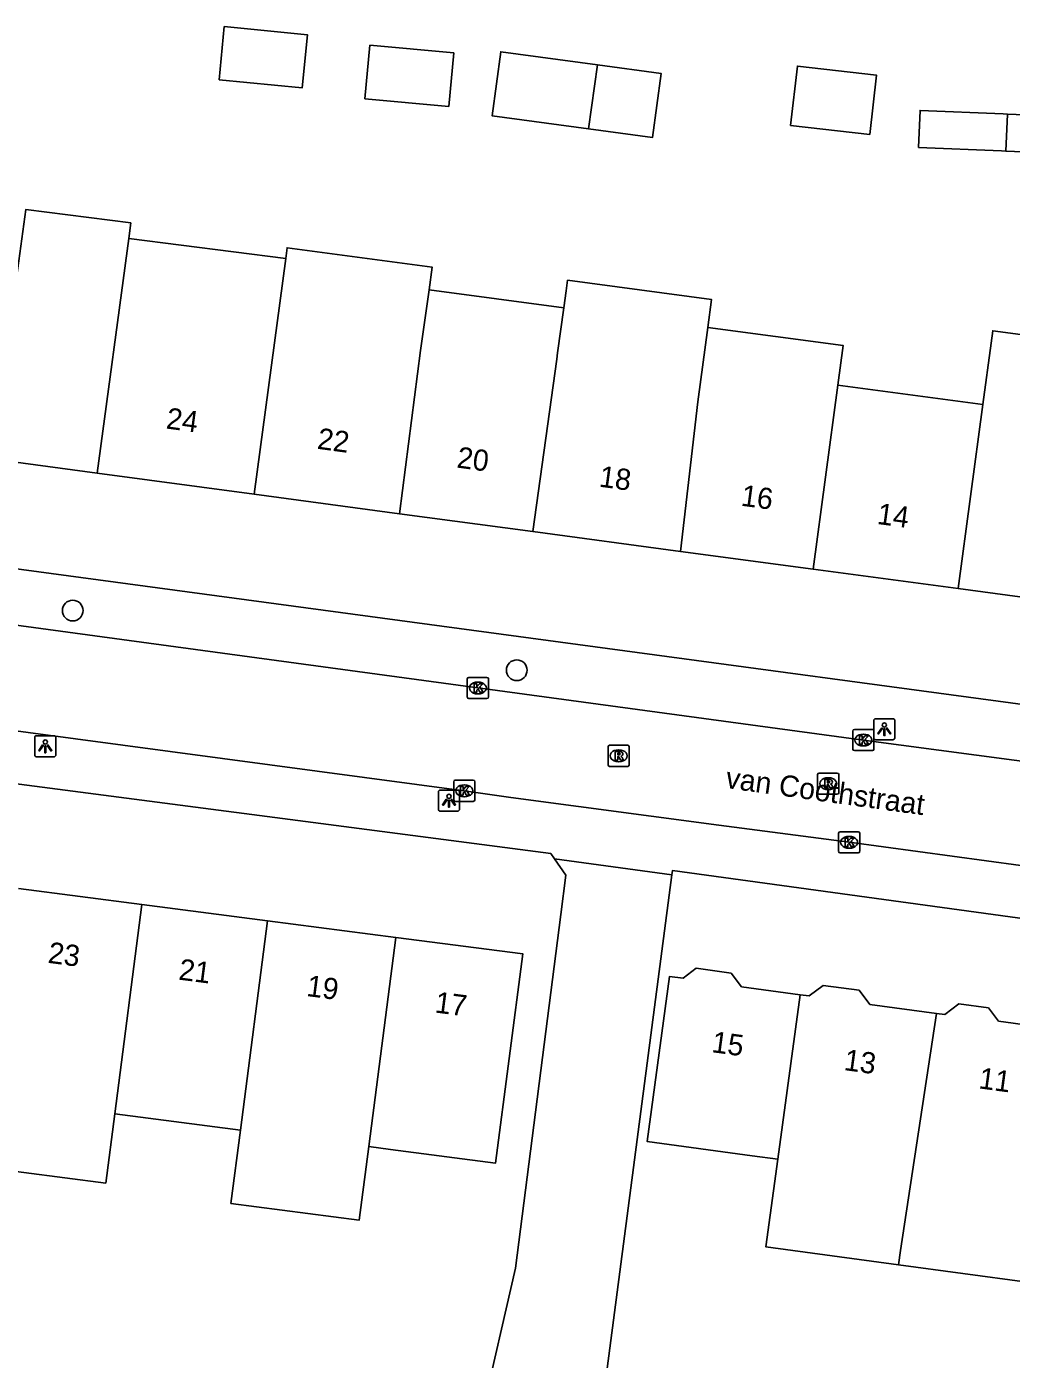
# Model space of a CAD drawing. Extents: x 161258 to 161838, y 380836 to 381727.
# Drawn here: x 161623.8 to 161670.2, y 381557.9 to 381620.9 of the extents above; entities that cross this region are included whole.
import ezdxf

# ---------------------------------------------------------------- set-up
doc = ezdxf.new("R2010")
doc.units = 0
for name, color, linetype in [('IMGEO_Boom', 7, 'Continuous'), ('IMGEO_Kolk', 7, 'Continuous'), ('IMGEO_Lichtpunt', 7, 'Continuous'), ('IMGEO_Openbare_ruimte_label', 7, 'Continuous'), ('IMGEO_Pand', 7, 'Continuous'), ('IMGEO_Pand_nummerreeks', 7, 'Continuous'), ('IMGEO_Rijbaan_lokaal_open', 7, 'Continuous'), ('IMGEO_Rioolput', 7, 'Continuous'), ('IMGEO_Voetpad_open', 7, 'Continuous')]:
    doc.layers.add(name, color=color, linetype=linetype)

msp = doc.modelspace()

# ---------------------------------------------------------------- linework, layer by layer
at = {"layer": 'IMGEO_Boom'}
for centre in [(161625.947, 381593.282), (161646.905, 381590.465)]:
    msp.add_circle(centre, 0.489, dxfattribs=at)
at = {"layer": 'IMGEO_Kolk'}
for p, q in [((161644.57, 381589.201), (161644.57, 381590.053)), ((161644.645, 381590.127), (161645.497, 381590.127)), ((161645.058, 381589.907), (161645.083, 381589.907)), ((161645.571, 381590.053), (161645.571, 381589.201)), ((161645.081, 381589.347), (161645.056, 381589.347)), ((161645.497, 381589.127), (161644.645, 381589.127)), ((161662.765, 381586.74), (161662.765, 381587.592)), ((161662.84, 381587.666), (161663.692, 381587.666)), ((161663.253, 381587.446), (161663.278, 381587.446)), ((161663.766, 381587.592), (161663.766, 381586.74)), ((161663.276, 381586.886), (161663.251, 381586.886)), ((161663.692, 381586.666), (161662.84, 381586.666)), ((161643.928, 381584.345), (161643.928, 381585.197)), ((161644.003, 381585.271), (161644.855, 381585.271)), ((161644.416, 381585.051), (161644.441, 381585.051)), ((161644.929, 381585.197), (161644.929, 381584.345)), ((161644.855, 381584.271), (161644.003, 381584.271)), ((161644.439, 381584.491), (161644.414, 381584.491)), ((161662.093, 381581.911), (161662.093, 381582.763)), ((161662.168, 381582.837), (161663.02, 381582.837)), ((161662.581, 381582.617), (161662.606, 381582.617)), ((161663.094, 381582.763), (161663.094, 381581.911)), ((161663.02, 381581.837), (161662.168, 381581.837)), ((161662.604, 381582.057), (161662.579, 381582.057))]:
    msp.add_line(p, q, dxfattribs=at)
for points in [[(161644.57, 381589.201), (161644.57, 381590.053)], [(161644.645, 381590.127), (161645.497, 381590.127)], [(161645.571, 381590.053), (161645.571, 381589.201)], [(161644.891, 381589.827), (161645.014, 381589.827), (161645.014, 381589.676), (161645.144, 381589.827), (161645.308, 381589.827), (161645.162, 381589.676), (161645.315, 381589.427), (161645.163, 381589.427), (161645.078, 381589.591), (161645.014, 381589.524), (161645.014, 381589.427), (161644.891, 381589.427), (161644.891, 381589.827)], [(161645.497, 381589.127), (161644.645, 381589.127)], [(161662.765, 381586.74), (161662.765, 381587.592)], [(161662.84, 381587.666), (161663.692, 381587.666)], [(161663.086, 381587.366), (161663.209, 381587.366), (161663.209, 381587.215), (161663.339, 381587.366), (161663.503, 381587.366), (161663.357, 381587.215), (161663.51, 381586.966), (161663.358, 381586.966), (161663.273, 381587.13), (161663.209, 381587.063), (161663.209, 381586.966), (161663.086, 381586.966), (161663.086, 381587.366)], [(161663.766, 381587.592), (161663.766, 381586.74)], [(161663.692, 381586.666), (161662.84, 381586.666)], [(161643.928, 381584.345), (161643.928, 381585.197)], [(161644.003, 381585.271), (161644.855, 381585.271)], [(161644.249, 381584.971), (161644.372, 381584.971), (161644.372, 381584.82), (161644.502, 381584.971), (161644.666, 381584.971), (161644.52, 381584.82), (161644.673, 381584.571), (161644.521, 381584.571), (161644.436, 381584.735), (161644.372, 381584.668), (161644.372, 381584.571), (161644.249, 381584.571), (161644.249, 381584.971)], [(161644.929, 381585.197), (161644.929, 381584.345)], [(161644.855, 381584.271), (161644.003, 381584.271)], [(161662.093, 381581.911), (161662.093, 381582.763)], [(161662.168, 381582.837), (161663.02, 381582.837)], [(161662.414, 381582.537), (161662.537, 381582.537), (161662.537, 381582.386), (161662.667, 381582.537), (161662.831, 381582.537), (161662.685, 381582.386), (161662.838, 381582.137), (161662.686, 381582.137), (161662.601, 381582.301), (161662.537, 381582.234), (161662.537, 381582.137), (161662.414, 381582.137), (161662.414, 381582.537)], [(161663.094, 381582.763), (161663.094, 381581.911)], [(161663.02, 381581.837), (161662.168, 381581.837)]]:
    msp.add_lwpolyline(points, dxfattribs=at)
for centre, start, end in [((161644.647, 381590.051), 91.55205, 178.44795), ((161644.647, 381590.051), 91.55205, 178.44795), ((161645.495, 381590.051), 1.55205, 88.44795), ((161645.495, 381590.051), 1.55205, 88.44795), ((161644.647, 381589.203), 181.55205, 268.44795), ((161644.647, 381589.203), 181.55205, 268.44795), ((161645.495, 381589.203), 271.55205, 358.44795), ((161645.495, 381589.203), 271.55205, 358.44795), ((161662.842, 381587.59), 91.55205, 178.44795), ((161662.842, 381587.59), 91.55205, 178.44795), ((161663.69, 381587.59), 1.55205, 88.44795), ((161663.69, 381587.59), 1.55205, 88.44795), ((161662.842, 381586.742), 181.55205, 268.44795), ((161662.842, 381586.742), 181.55205, 268.44795), ((161663.69, 381586.742), 271.55205, 358.44795), ((161663.69, 381586.742), 271.55205, 358.44795), ((161644.005, 381585.195), 91.55205, 178.44795), ((161644.005, 381585.195), 91.55205, 178.44795), ((161644.853, 381585.195), 1.55205, 88.44795), ((161644.853, 381585.195), 1.55205, 88.44795), ((161644.005, 381584.347), 181.55205, 268.44795), ((161644.005, 381584.347), 181.55205, 268.44795), ((161644.853, 381584.347), 271.55205, 358.44795), ((161644.853, 381584.347), 271.55205, 358.44795), ((161662.17, 381582.761), 91.55205, 178.44795), ((161662.17, 381582.761), 91.55205, 178.44795), ((161663.018, 381582.761), 1.55205, 88.44795), ((161663.018, 381582.761), 1.55205, 88.44795), ((161662.17, 381581.913), 181.55205, 268.44795), ((161662.17, 381581.913), 181.55205, 268.44795), ((161663.018, 381581.913), 271.55205, 358.44795), ((161663.018, 381581.913), 271.55205, 358.44795)]:
    msp.add_arc(centre, 0.0765, start, end, dxfattribs=at)
for centre, major_axis, ratio, start_param, end_param in [((161645.057, 381589.627), (-0.387, 0.002), 0.722429, 4.712389, 7.853982), ((161645.082, 381589.627), (-0.39, 0.002), 0.717154, 1.570796, 4.712389), ((161663.252, 381587.166), (-0.387, 0.002), 0.722429, 4.712389, 7.853982), ((161663.277, 381587.166), (-0.39, 0.002), 0.717154, 1.570796, 4.712389), ((161644.415, 381584.771), (-0.387, 0.002), 0.722429, 4.712389, 7.853982), ((161644.44, 381584.771), (-0.39, 0.002), 0.717154, 1.570796, 4.712389), ((161662.58, 381582.337), (-0.387, 0.002), 0.722429, 4.712389, 7.853982), ((161662.605, 381582.337), (-0.39, 0.002), 0.717154, 1.570796, 4.712389)]:
    msp.add_ellipse(centre, major_axis=major_axis, ratio=ratio, start_param=start_param, end_param=end_param, dxfattribs=at)
at = {"layer": 'IMGEO_Lichtpunt'}
for p, q in [((161663.756, 381588.08), (161663.756, 381587.273)), ((161663.756, 381588.08), (161663.756, 381587.273)), ((161664.658, 381588.175), (161663.85, 381588.175)), ((161664.658, 381588.175), (161663.85, 381588.175)), ((161664.752, 381587.273), (161664.752, 381588.08)), ((161664.752, 381587.273), (161664.752, 381588.08)), ((161625.055, 381587.371), (161624.247, 381587.371)), ((161625.055, 381587.371), (161624.247, 381587.371)), ((161624.153, 381587.276), (161624.153, 381586.469)), ((161624.153, 381587.276), (161624.153, 381586.469)), ((161625.149, 381586.469), (161625.149, 381587.276)), ((161625.149, 381586.469), (161625.149, 381587.276)), ((161663.85, 381587.179), (161664.658, 381587.179)), ((161663.85, 381587.179), (161664.658, 381587.179)), ((161624.247, 381586.375), (161625.055, 381586.375)), ((161624.247, 381586.375), (161625.055, 381586.375)), ((161643.206, 381584.709), (161643.206, 381583.902)), ((161643.206, 381584.709), (161643.206, 381583.902)), ((161644.108, 381584.804), (161643.3, 381584.804)), ((161644.108, 381584.804), (161643.3, 381584.804)), ((161644.202, 381583.902), (161644.202, 381584.709)), ((161644.202, 381583.902), (161644.202, 381584.709)), ((161643.3, 381583.808), (161644.108, 381583.808)), ((161643.3, 381583.808), (161644.108, 381583.808))]:
    msp.add_line(p, q, dxfattribs=at)
for points in [[(161664.13, 381587.744), (161664.169, 381587.716), (161663.981, 381587.454), (161663.943, 381587.481), (161664.13, 381587.744)], [(161664.232, 381587.696), (161664.279, 381587.696), (161664.279, 381587.374), (161664.232, 381587.374), (161664.232, 381587.696)], [(161664.342, 381587.716), (161664.38, 381587.743), (161664.567, 381587.481), (161664.528, 381587.453), (161664.342, 381587.716)], [(161624.527, 381586.94), (161624.566, 381586.912), (161624.378, 381586.65), (161624.34, 381586.677), (161624.527, 381586.94)], [(161624.629, 381586.892), (161624.676, 381586.892), (161624.676, 381586.57), (161624.629, 381586.57), (161624.629, 381586.892)], [(161624.739, 381586.912), (161624.777, 381586.939), (161624.964, 381586.677), (161624.925, 381586.649), (161624.739, 381586.912)], [(161643.58, 381584.373), (161643.619, 381584.345), (161643.431, 381584.083), (161643.393, 381584.11), (161643.58, 381584.373)], [(161643.682, 381584.325), (161643.729, 381584.325), (161643.729, 381584.003), (161643.682, 381584.003), (161643.682, 381584.325)], [(161643.792, 381584.345), (161643.83, 381584.372), (161644.017, 381584.11), (161643.978, 381584.082), (161643.792, 381584.345)]]:
    msp.add_lwpolyline(points, dxfattribs=at)
for centre in [(161664.255, 381587.878), (161624.652, 381587.074), (161643.705, 381584.507)]:
    msp.add_circle(centre, 0.0994, dxfattribs=at)
for centre, start, end in [((161663.85, 381588.08), 90, 180), ((161663.85, 381588.08), 90, 180), ((161664.658, 381588.08), 0, 90), ((161664.658, 381588.08), 0, 90), ((161624.247, 381587.276), 90, 180), ((161624.247, 381587.276), 90, 180), ((161625.055, 381587.276), 0, 90), ((161625.055, 381587.276), 0, 90), ((161663.85, 381587.273), 180, 270), ((161663.85, 381587.273), 180, 270), ((161664.658, 381587.273), 270, 0), ((161664.658, 381587.273), 270, 360), ((161624.247, 381586.469), 180, 270), ((161624.247, 381586.469), 180, 270), ((161625.055, 381586.469), 270, 0), ((161625.055, 381586.469), 270, 360), ((161643.3, 381584.709), 90, 180), ((161643.3, 381584.709), 90, 180), ((161644.108, 381584.709), 0, 90), ((161644.108, 381584.709), 0, 90), ((161643.3, 381583.902), 180, 270), ((161643.3, 381583.902), 180, 270), ((161644.108, 381583.902), 270, 0), ((161644.108, 381583.902), 270, 360)]:
    msp.add_arc(centre, 0.0946, start, end, dxfattribs=at)
at = {"layer": 'IMGEO_Pand'}
for points in [[(161632.856, 381618.353), (161636.78, 381617.972), (161637.023, 381620.48), (161633.099, 381620.861), (161632.856, 381618.353)], [(161639.739, 381617.457), (161643.698, 381617.093), (161643.931, 381619.617), (161639.971, 381619.98), (161639.739, 381617.457)], [(161650.297, 381616.031), (161645.74, 381616.651), (161646.151, 381619.678), (161650.716, 381619.058)], [(161650.716, 381619.058), (161653.717, 381618.65), (161653.306, 381615.623), (161650.297, 381616.031)], [(161650.716, 381619.058), (161650.297, 381616.031)], [(161659.833, 381616.199), (161663.568, 381615.772), (161663.887, 381618.569), (161660.152, 381618.996), (161659.833, 381616.199)], [(161669.995, 381614.987), (161669.785, 381614.996), (161665.871, 381615.157), (161665.942, 381616.902), (161669.857, 381616.741), (161670.067, 381616.733)], [(161670.067, 381616.733), (161674.192, 381616.563), (161674.12, 381614.818), (161669.995, 381614.987)], [(161670.067, 381616.733), (161669.995, 381614.987)], [(161617.264, 381612.315), (161618.407, 381612.168), (161618.038, 381609.425), (161623.262, 381608.755), (161623.728, 381612.224), (161628.687, 381611.589), (161628.589, 381610.855)], [(161627.101, 381599.774), (161628.589, 381610.855)], [(161628.589, 381610.855), (161635.999, 381609.905)], [(161635.999, 381609.905), (161636.067, 381610.415), (161642.915, 381609.496), (161642.766, 381608.436)], [(161635.999, 381609.905), (161634.504, 381598.78)], [(161649.125, 381607.582), (161649.235, 381608.38), (161649.305, 381608.885), (161656.102, 381607.973), (161655.925, 381606.655)], [(161641.376, 381597.857), (161642.362, 381605.56), (161642.766, 381608.436)], [(161642.766, 381608.436), (161649.125, 381607.582)], [(161649.125, 381607.582), (161648.831, 381605.455), (161648.79, 381605.16), (161647.661, 381597.013)], [(161655.925, 381606.655), (161655.452, 381603.137), (161654.633, 381596.076)], [(161655.925, 381606.655), (161662.313, 381605.797), (161662.062, 381603.929)], [(161668.903, 381603.01), (161669.293, 381605.911), (161669.371, 381606.495), (161675.411, 381605.684), (161674.943, 381602.199), (161676.556, 381601.982)], [(161660.894, 381595.236), (161662.062, 381603.929)], [(161662.062, 381603.929), (161668.903, 381603.01)], [(161668.903, 381603.01), (161667.735, 381594.317)], [(161615.784, 381601.294), (161627.101, 381599.774)], [(161627.101, 381599.774), (161634.504, 381598.78)], [(161634.504, 381598.78), (161641.376, 381597.857)], [(161641.376, 381597.857), (161647.661, 381597.013)], [(161647.661, 381597.013), (161654.633, 381596.076)], [(161654.633, 381596.076), (161660.894, 381595.236)], [(161660.894, 381595.236), (161667.735, 381594.317)], [(161667.735, 381594.317), (161673.908, 381593.488)], [(161629.21, 381579.399), (161623.392, 381580.152)], [(161627.93, 381569.517), (161629.21, 381579.399)], [(161635.142, 381578.631), (161629.21, 381579.399)], [(161635.142, 381578.631), (161633.861, 381568.749)], [(161641.202, 381577.846), (161635.142, 381578.631)], [(161639.921, 381567.965), (161641.202, 381577.846)], [(161639.921, 381567.965), (161640.947, 381567.832), (161645.905, 381567.19), (161647.184, 381577.072), (161641.202, 381577.846)], [(161659.232, 381567.369), (161658.013, 381567.534), (161653.058, 381568.207), (161654.116, 381576.004), (161654.757, 381575.918), (161655.372, 381576.386), (161657.024, 381576.162), (161657.518, 381575.512), (161660.285, 381575.137)], [(161660.285, 381575.137), (161660.704, 381575.08), (161661.362, 381575.58), (161663.065, 381575.349), (161663.572, 381574.682), (161666.71, 381574.256)], [(161660.285, 381575.137), (161659.232, 381567.369)], [(161666.71, 381574.256), (161665.017, 381563.053), (161664.925, 381562.378)], [(161666.71, 381574.256), (161667.111, 381574.202), (161667.779, 381574.711), (161669.169, 381574.522), (161669.65, 381573.891), (161672.64, 381573.485)], [(161621.98, 381569.431), (161621.687, 381566.997), (161627.506, 381566.244), (161627.93, 381569.517)], [(161627.93, 381569.517), (161633.861, 381568.749)], [(161633.861, 381568.749), (161633.412, 381565.278), (161639.472, 381564.494), (161639.921, 381567.965)], [(161664.925, 381562.378), (161658.669, 381563.227), (161659.232, 381567.369)], [(161670.994, 381561.555), (161664.925, 381562.378)]]:
    msp.add_lwpolyline(points, dxfattribs=at)
at = {"layer": 'IMGEO_Rijbaan_lokaal_open'}
for points in [[(161707.156, 381581.295), (161706.756, 381581.348), (161684.368, 381584.359), (161663.266, 381587.166), (161645.071, 381589.627), (161619.675, 381593.074), (161618.458, 381593.224), (161618.426, 381593.228), (161614.689, 381593.717), (161591.61, 381596.833), (161591.3, 381596.865), (161590.603, 381596.979), (161590.506, 381597.003), (161590.41, 381597.026)], [(161697.936, 381577.548), (161697.62, 381577.589), (161697.6, 381577.592), (161683.665, 381579.482), (161662.594, 381582.337), (161656.447, 381583.147), (161646.629, 381584.448), (161644.429, 381584.771), (161619.122, 381588.157), (161617.916, 381588.319), (161614.153, 381588.812), (161591.008, 381591.931), (161589.798, 381592.101), (161589.764, 381592.108), (161589.729, 381592.114)], [(161648.68, 381581.562), (161649.218, 381580.79), (161648.988, 381578.933), (161646.845, 381562.231), (161645.253, 381555.29), (161644.605, 381555.362)], [(161648.68, 381581.562), (161654.227, 381580.806)], [(161654.227, 381580.806), (161650.995, 381556.159), (161651.628, 381556.084)]]:
    msp.add_lwpolyline(points, dxfattribs=at)
at = {"layer": 'IMGEO_Rioolput'}
for p, q in [((161651.214, 381585.997), (161651.214, 381586.849)), ((161651.289, 381586.923), (161652.141, 381586.923)), ((161652.215, 381586.849), (161652.215, 381585.997)), ((161651.725, 381586.143), (161651.7, 381586.143)), ((161651.702, 381586.703), (161651.727, 381586.703)), ((161652.141, 381585.923), (161651.289, 381585.923)), ((161661.107, 381584.68), (161661.107, 381585.532)), ((161661.182, 381585.606), (161662.034, 381585.606)), ((161662.108, 381585.532), (161662.108, 381584.68)), ((161661.595, 381585.386), (161661.62, 381585.386)), ((161662.034, 381584.606), (161661.182, 381584.606)), ((161661.618, 381584.826), (161661.593, 381584.826))]:
    msp.add_line(p, q, dxfattribs=at)
for points in [[(161651.214, 381585.997), (161651.214, 381586.849)], [(161651.289, 381586.923), (161652.141, 381586.923)], [(161652.215, 381586.849), (161652.215, 381585.997)], [(161651.803, 381586.621), (161651.551, 381586.623), (161651.551, 381586.223)], [(161651.551, 381586.223), (161651.675, 381586.223), (161651.675, 381586.385), (161651.686, 381586.385)], [(161651.729, 381586.542), (161651.675, 381586.542), (161651.675, 381586.461)], [(161651.675, 381586.461), (161651.727, 381586.461)], [(161651.733, 381586.356), (161651.804, 381586.223), (161651.944, 381586.223), (161651.879, 381586.349)], [(161652.141, 381585.923), (161651.289, 381585.923)], [(161661.107, 381584.68), (161661.107, 381585.532)], [(161661.182, 381585.606), (161662.034, 381585.606)], [(161662.108, 381585.532), (161662.108, 381584.68)], [(161661.696, 381585.304), (161661.444, 381585.306), (161661.444, 381584.906)], [(161661.444, 381584.906), (161661.568, 381584.906), (161661.568, 381585.068), (161661.579, 381585.068)], [(161661.622, 381585.225), (161661.568, 381585.225), (161661.568, 381585.144)], [(161661.568, 381585.144), (161661.62, 381585.144)], [(161661.626, 381585.039), (161661.697, 381584.906), (161661.837, 381584.906), (161661.772, 381585.032)], [(161662.034, 381584.606), (161661.182, 381584.606)]]:
    msp.add_lwpolyline(points, dxfattribs=at)
for centre, radius, start, end in [((161651.291, 381586.847), 0.0765, 91.55205, 178.44795), ((161651.291, 381586.847), 0.0765, 91.55205, 178.44795), ((161652.139, 381586.847), 0.0765, 1.55205, 88.44795), ((161652.139, 381586.847), 0.0765, 1.55205, 88.44795), ((161651.685, 381586.332), 0.0533, 26.02933, 88.69889), ((161651.711, 381586.65), 0.19, 274.7715, 282.96867), ((161651.735, 381586.446), 0.0964, 77.00612, 93.18647), ((161651.749, 381586.503), 0.0378, 276.66336, 79.67722), ((161651.802, 381586.511), 0.109, 350.36119, 89.41601), ((161651.8, 381586.511), 0.112, 277.58423, 350.98172), ((161651.784, 381586.296), 0.108, 29.51342, 73.79051), ((161651.291, 381585.999), 0.0765, 181.55205, 268.44795), ((161651.291, 381585.999), 0.0765, 181.55205, 268.44795), ((161652.139, 381585.999), 0.0765, 271.55205, 358.44795), ((161652.139, 381585.999), 0.0765, 271.55205, 358.44795), ((161661.184, 381585.53), 0.0765, 91.55205, 178.44795), ((161661.184, 381585.53), 0.0765, 91.55205, 178.44795), ((161662.032, 381585.53), 0.0765, 1.55205, 88.44795), ((161662.032, 381585.53), 0.0765, 1.55205, 88.44795), ((161661.578, 381585.015), 0.0533, 26.02933, 88.69889), ((161661.604, 381585.333), 0.19, 274.7715, 282.96867), ((161661.628, 381585.129), 0.0964, 77.00612, 93.18647), ((161661.642, 381585.186), 0.0378, 276.66336, 79.67722), ((161661.695, 381585.194), 0.109, 350.36119, 89.41601), ((161661.693, 381585.194), 0.112, 277.58423, 350.98172), ((161661.677, 381584.979), 0.108, 29.51342, 73.79051), ((161661.184, 381584.682), 0.0765, 181.55205, 268.44795), ((161661.184, 381584.682), 0.0765, 181.55205, 268.44795), ((161662.032, 381584.682), 0.0765, 271.55205, 358.44795), ((161662.032, 381584.682), 0.0765, 271.55205, 358.44795)]:
    msp.add_arc(centre, radius, start, end, dxfattribs=at)
for centre, major_axis, ratio, start_param, end_param in [((161651.701, 381586.423), (-0.387, 0.002), 0.722429, 4.712389, 7.853982), ((161651.726, 381586.423), (-0.39, 0.002), 0.717154, 1.570796, 4.712389), ((161661.594, 381585.106), (-0.387, 0.002), 0.722429, 4.712389, 7.853982), ((161661.619, 381585.106), (-0.39, 0.002), 0.717154, 1.570796, 4.712389)]:
    msp.add_ellipse(centre, major_axis=major_axis, ratio=ratio, start_param=start_param, end_param=end_param, dxfattribs=at)
at = {"layer": 'IMGEO_Voetpad_open'}
for points in [[(161707.511, 381583.893), (161707.085, 381583.95), (161615.118, 381596.359)], [(161589.258, 381589.545), (161648.507, 381581.81), (161648.68, 381581.562)], [(161697.567, 381575.055), (161697.263, 381575.097), (161654.253, 381581.004), (161654.227, 381580.806)]]:
    msp.add_lwpolyline(points, dxfattribs=at)

# ---------------------------------------------------------------- texts
at = {"layer": 'IMGEO_Openbare_ruimte_label'}
msp.add_text('van Coothstraat', height=1, rotation=352.12908, dxfattribs=at).set_placement((161656.726, 381584.909))
at = {"layer": 'IMGEO_Pand_nummerreeks'}
for s, rotation, p in [('24', 352.35069, (161630.319, 381601.885)), ('22', 352.35069, (161637.453, 381600.927)), ('20', 352.35101, (161644.039, 381600.041)), ('18', 352.35101, (161650.757, 381599.139)), ('16', 352.35101, (161657.454, 381598.24)), ('14', 352.35069, (161663.877, 381597.378)), ('23', 352.6812, (161624.743, 381576.648)), ('21', 352.6812, (161630.913, 381575.855)), ('19', 352.6812, (161636.949, 381575.08)), ('17', 352.6812, (161643.007, 381574.302)), ('15', 352.28589, (161656.07, 381572.429)), ('13', 352.28589, (161662.315, 381571.583)), ('11', 352.28799, (161668.674, 381570.721))]:
    msp.add_text(s, height=1, rotation=rotation, dxfattribs=at).set_placement(p)

doc.saveas('drawing.dxf')
